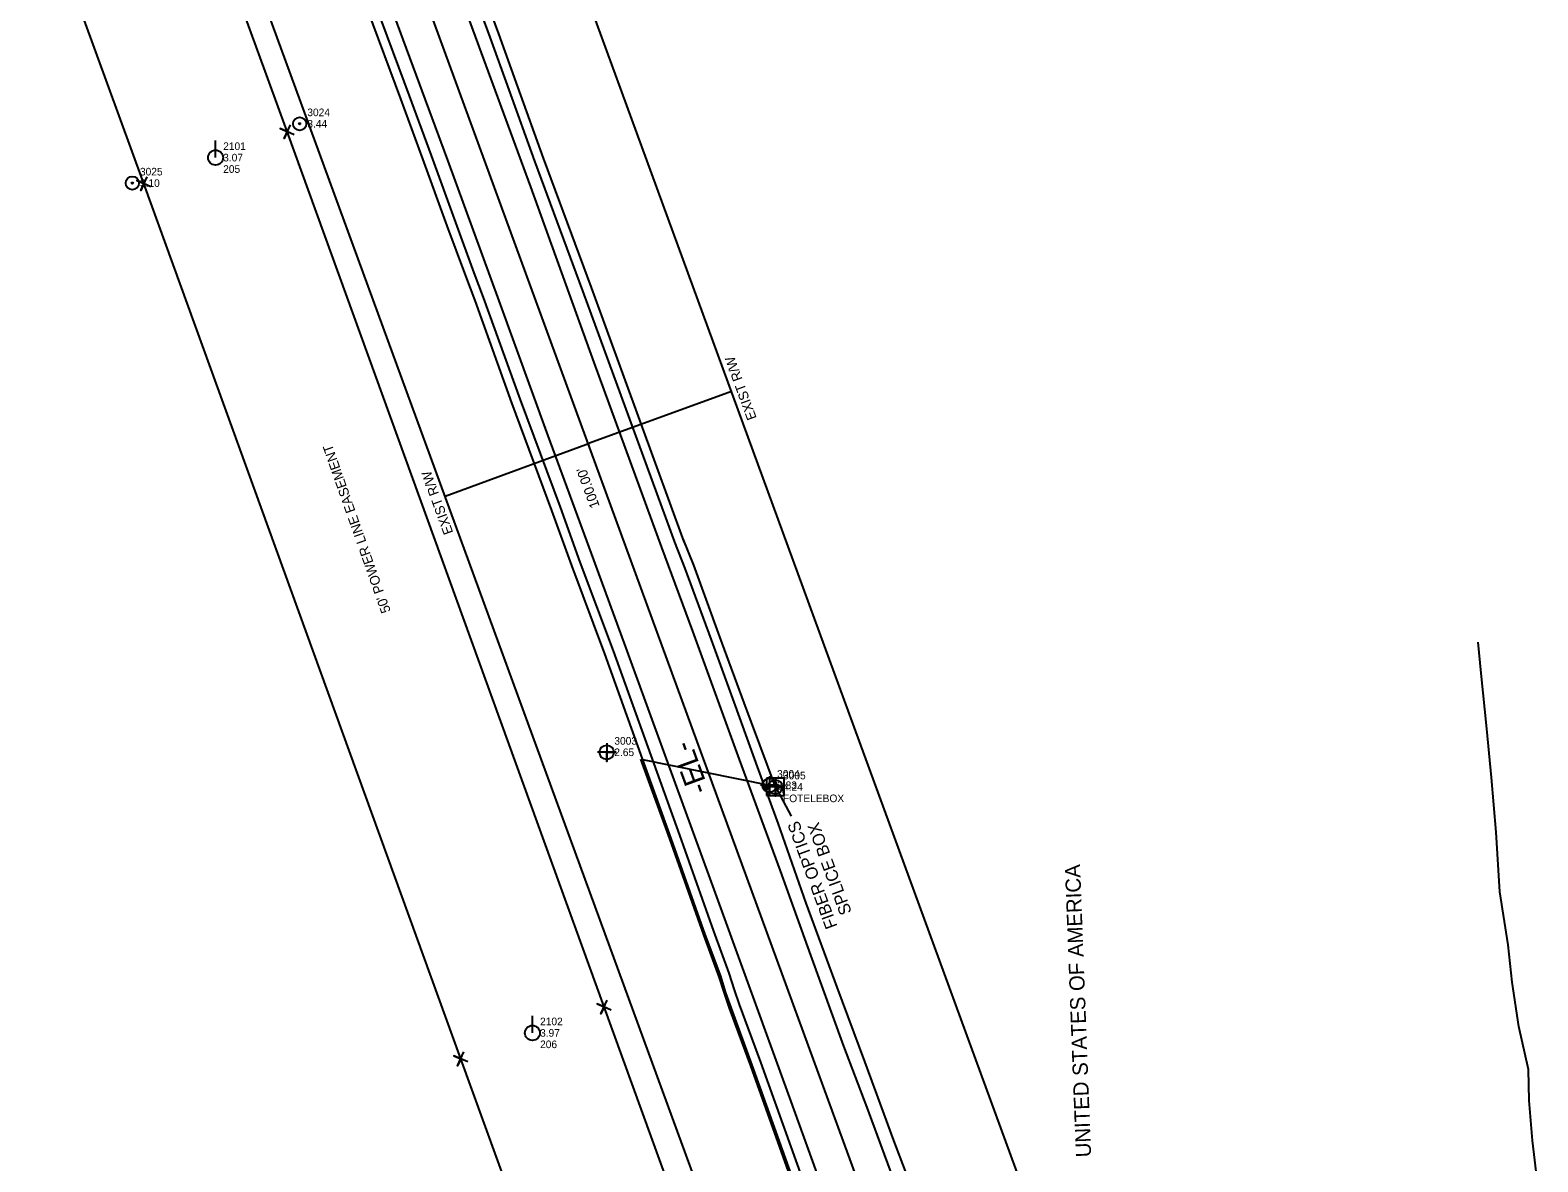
# Model space of a CAD drawing. Extents: x 3040896 to 3051146, y 687568 to 732976.
# Drawn here: x 3049685 to 3050179.5, y 696214.8 to 696586.2 of the extents above; entities that cross this region are included whole.
import ezdxf

# ---------------------------------------------------------------- set-up
doc = ezdxf.new("R2010")
doc.units = 0
for name, color, linetype in [('Default Symbol CELL', 7, 'Continuous'), ('Default Symbol Cogo Comment', 7, 'Continuous'), ('Default Symbol Cogo Elevation', 7, 'Continuous'), ('Default Symbol Cogo Number', 7, 'Continuous'), ('Exist Horizontal Alignment', 7, 'Continuous'), ('Exist Horizontal Alignment Direction Label', 7, 'Continuous'), ('Exist Hydro Stream or Body of Water', 7, 'Continuous'), ('Exist Other Culture Anchor (Guy Wire) CELL', 7, 'Continuous'), ('Exist Other Culture Anchor (Guy Wire) Cogo Elevation', 7, 'Continuous'), ('Exist Other Culture Anchor (Guy Wire) Cogo Number', 7, 'Continuous'), ('Exist Property Corner CELL', 7, 'Continuous'), ('Exist Property Owner Text', 7, 'Continuous'), ('Exist Right of Way Easement Line', 7, 'Continuous'), ('Exist Right of Way Easement Line Text', 7, 'Continuous'), ('Exist Right of Way Line', 7, 'Continuous'), ('Exist Right of Way Line Text', 7, 'Continuous'), ('Exist Right of Way Width CELL', 7, 'Continuous'), ('Exist Roads EOP', 7, 'Continuous'), ('Exist Roads EOT', 7, 'Continuous'), ('Exist Utilities Power Pole CELL', 7, 'Continuous'), ('Exist Utilities Power Pole Cogo Comment', 7, 'Continuous'), ('Exist Utilities Power Pole Cogo Elevation', 7, 'Continuous'), ('Exist Utilities Power Pole Cogo Number', 7, 'Continuous'), ('Exist Utilities Telephone Hand Hole CELL', 7, 'Continuous'), ('Exist Utilities Telephone Hand Hole Leader', 7, 'Continuous'), ('Exist Utilities Telephone Hand Hole Text', 7, 'Continuous'), ('Exist Utilities Telephone UG Cable', 7, 'Continuous'), ('Exist Utilities Telephone UG FO', 7, 'Continuous'), ('Exist Utilities Telephone UG FO Cogo Elevation', 7, 'Continuous'), ('Exist Utilities Telephone UG FO Cogo Number', 7, 'Continuous'), ('Exist Utilities Telephone UG FO Cogo Point CELL', 7, 'Continuous'), ('Scratch_Level_0', 7, 'Continuous')]:
    doc.layers.add(name, color=color, linetype=linetype)

# ---------------------------------------------------------------- blocks, each defined once
blk = doc.blocks.new('EXIST UTILITIES POWER POLE')
at = {"layer": 'Exist Utilities Power Pole CELL'}
for q in [(0, 0.1125), (0, 0)]:
    blk.add_line((0, 0), q, dxfattribs=at)
blk.add_circle((0, 0), 0.049, dxfattribs=at)
blk = doc.blocks.new('EXIST OTHER CULTURE ANCHOR (GUY WIRE)')
at = {"layer": 'Exist Other Culture Anchor (Guy Wire) CELL'}
for radius in [0.0436, 0.0048]:
    blk.add_circle((0, 0), radius, dxfattribs=at)
blk = doc.blocks.new('EXIST UTILITIES TELEPHONE UG FO COGO POINT')
at = {"layer": 'Exist Utilities Telephone UG FO Cogo Point CELL'}
blk.add_lwpolyline([(0, 0.06), (0, -0.06), (0, 0), (0.06, 0), (-0.06, 0)], dxfattribs=at)
blk.add_circle((0, 0), 0.0469, dxfattribs=at)
blk = doc.blocks.new('DEFAULT SYMBOL')
at = {"layer": 'Default Symbol CELL'}
blk.add_lwpolyline([(0, 0.06), (0, -0.06), (0, 0), (0.06, 0), (-0.06, 0)], dxfattribs=at)
blk.add_circle((0, 0), 0.0469, dxfattribs=at)
blk = doc.blocks.new('EXIST UTILITIES TELEPHONE HAND HOLE')
at = {"layer": 'Exist Utilities Telephone Hand Hole CELL'}
for p, q in [((-0.0573, 0.0573), (-0.0573, -0.0573)), ((0.0573, 0.0573), (-0.0573, 0.0573)), ((0, 0), (0, 0)), ((0.0573, -0.0573), (0.0573, 0.0573)), ((-0.0573, -0.0573), (0.0573, -0.0573))]:
    blk.add_line(p, q, dxfattribs=at)
for p in [(-0.0417, -0.0118), (0.0098, -0.0411)]:
    blk.add_text('H', height=0.05, dxfattribs=at).set_placement(p)

msp = doc.modelspace()

# ---------------------------------------------------------------- linework, layer by layer
at = {"layer": 'Exist Horizontal Alignment'}
msp.add_line((3050123.73, 695751.26), (3049694.67, 696924.76), dxfattribs=at)
at = {"layer": 'Exist Hydro Stream or Body of Water'}
msp.add_lwpolyline([(3050179.54, 696206.99), (3050177.78, 696221.77), (3050176.7, 696234.96), (3050176.44, 696245.13), (3050173.3, 696259.22), (3050171.11, 696273.7), (3050169.84, 696285.96), (3050167.05, 696303.39), (3050165.82, 696323.03), (3050164.36, 696340.95), (3050162.8, 696356.9), (3050160.99, 696375.16), (3050159.97, 696385.31)], dxfattribs=at)
at = {"layer": 'Exist Property Corner CELL'}
for p, q in [((3049769.29, 696552.92), (3049769.29, 696552.92)), ((3049722.29, 696535.85), (3049722.29, 696535.85)), ((3049873.24, 696265.61), (3049873.24, 696265.61)), ((3049826.23, 696248.59), (3049826.23, 696248.59))]:
    msp.add_line(p, q, dxfattribs=at)
for points in [[(3049771.56, 696551.88), (3049767.02, 696553.96), (3049769.29, 696552.92), (3049768.25, 696550.64), (3049770.33, 696555.19)], [(3049724.57, 696534.81), (3049720.02, 696536.89), (3049722.29, 696535.85), (3049721.25, 696533.57), (3049723.33, 696538.12)], [(3049875.52, 696264.58), (3049870.96, 696266.63), (3049873.24, 696265.61), (3049872.22, 696263.33), (3049874.27, 696267.89)], [(3049828.51, 696247.56), (3049823.95, 696249.61), (3049826.23, 696248.59), (3049825.21, 696246.31), (3049827.26, 696250.87)]]:
    msp.add_lwpolyline(points, dxfattribs=at)
at = {"layer": 'Exist Right of Way Easement Line'}
for points in [[(3050150.16, 695401.78), (3050082.64, 695706.88), (3049973.85, 695987.98), (3049873.24, 696265.61), (3049769.29, 696552.92), (3049666.87, 696833.82), (3049559.11, 697113.37)], [(3050101.41, 695390.65), (3050034.64, 695692.37), (3049927.03, 695970.44), (3049826.23, 696248.59), (3049722.29, 696535.85), (3049620.05, 696816.27), (3049511.5, 697097.88)]]:
    msp.add_lwpolyline(points, dxfattribs=at)
at = {"layer": 'Exist Right of Way Line'}
for p, q in [((3050170.69, 695768.43), (3049741.63, 696941.92)), ((3050076.77, 695734.09), (3049647.71, 696907.59))]:
    msp.add_line(p, q, dxfattribs=at)
at = {"layer": 'Exist Right of Way Width CELL'}
for p in [(3049915.04, 696467.65), (3049821.12, 696433.31)]:
    msp.add_line(p, (3049868.42, 696450.61), dxfattribs=at)
at = {"layer": 'Exist Roads EOP'}
for points in [[(3049896.73, 696417.24), (3049887.34, 696443.03), (3049866.24, 696500.7), (3049850.57, 696543.18), (3049842.1, 696566.65), (3049835.9, 696583.94), (3049824.58, 696614.53), (3049809.33, 696656.01), (3049796.11, 696692.51), (3049782.45, 696729.9), (3049766.86, 696772.72), (3049754, 696807.47), (3049742.54, 696838.98), (3049732.04, 696867.41), (3049719.16, 696902.97)], [(3049865.43, 696411.55), (3049858.93, 696429.62), (3049845.77, 696464.88), (3049833.74, 696498.49), (3049830.67, 696506.6), (3049824.6, 696523.07), (3049816.64, 696545.04), (3049809.38, 696564.69), (3049798.56, 696593.79), (3049786.89, 696625.44), (3049773.32, 696662.48), (3049763.15, 696689.94), (3049749.7, 696727.39), (3049735.35, 696767.22), (3049717.68, 696814.98), (3049702.19, 696857.28), (3049687.79, 696896.75)], [(3049983.8, 696179.25), (3049975.97, 696201.6), (3049968.33, 696221.74), (3049958.81, 696247.68), (3049949.68, 696272.07), (3049939.56, 696299.66), (3049930.34, 696325.89), (3049923.59, 696344.46), (3049916.38, 696364.42), (3049908.44, 696386.09), (3049899.88, 696409.49), (3049896.44, 696418.2)], [(3049876.28, 696382.55), (3049865.43, 696411.55)], [(3050028.75, 695898.06), (3050023.74, 695913.84), (3050018.15, 695930.03), (3050011.74, 695950.31), (3050004.96, 695975.66), (3049998.69, 695998.9), (3049994.94, 696016.13), (3049988.26, 696042.66), (3049981.18, 696071.49), (3049970.94, 696110.94), (3049963.58, 696136.74), (3049957.81, 696153.53), (3049949.71, 696177.05), (3049939.27, 696206.62), (3049924.67, 696247.5), (3049917.71, 696266.43), (3049916.04, 696271.2), (3049914.32, 696276.68), (3049909.23, 696290.44), (3049898.06, 696321.96), (3049886.67, 696353.59), (3049876.28, 696382.55)]]:
    msp.add_lwpolyline(points, dxfattribs=at)
at = {"layer": 'Exist Roads EOT'}
for points in [[(3049892.23, 696416.44), (3049869.97, 696477.18), (3049849.16, 696534.76), (3049828.77, 696590.39), (3049805.08, 696655), (3049784.16, 696712.04), (3049761.48, 696774.04), (3049738.03, 696837.94), (3049714.5, 696902.17)], [(3049869.83, 696412.35), (3049854.93, 696453.06), (3049838.85, 696497.37), (3049821.96, 696543.53), (3049804.38, 696591.15), (3049786.77, 696639.1), (3049768.98, 696687.65), (3049749.88, 696739.79), (3049728, 696799.38), (3049702.75, 696868.38), (3049698.39, 696880.2)], [(3050056.38, 695902.65), (3050051.25, 695917.49), (3050045.88, 695934), (3050040.56, 695951.2), (3050036.24, 695966.22), (3050032.11, 695981.91), (3050028.13, 695997.35), (3050022.18, 696020.86), (3050017.29, 696041.83), (3050010.66, 696068.95), (3050001.51, 696103.76), (3049996.36, 696122.21), (3049991.77, 696137.77), (3049987.32, 696152.13), (3049981.89, 696168.97), (3049974.93, 696190.02), (3049967.84, 696210.06), (3049959.59, 696232.58), (3049951.92, 696252.7), (3049941.1, 696282.65), (3049931.07, 696310.33), (3049917.64, 696346.85), (3049902.34, 696388.91), (3049892.23, 696416.44)], [(3050033.39, 695898.87), (3050026.26, 695920.3), (3050018.04, 695946.2), (3050013.54, 695961.78), (3050008.12, 695982.23), (3050001.84, 696006.83), (3049997.02, 696026.91), (3049990.62, 696053.63), (3049984.93, 696076.13), (3049978.7, 696099.94), (3049973.73, 696117.64), (3049968.99, 696133.33), (3049962.63, 696153.82), (3049955.15, 696176.49), (3049945.93, 696203.07), (3049934.18, 696235.77), (3049922.11, 696268.91), (3049908.02, 696307.75), (3049893.7, 696347.05), (3049880.4, 696383.67), (3049869.83, 696412.35)]]:
    msp.add_lwpolyline(points, dxfattribs=at)
at = {"layer": 'Exist Utilities Telephone Hand Hole Leader'}
msp.add_lwpolyline([(3049929.43, 696337.83), (3049934.58, 696328.19)], dxfattribs=at)
at = {"layer": 'Exist Utilities Telephone UG Cable'}
for points in [[(3049862.61, 696410.53), (3049856.11, 696428.59), (3049842.95, 696463.85), (3049830.92, 696497.45), (3049827.86, 696505.55), (3049821.78, 696522.04), (3049813.83, 696544.01), (3049806.57, 696563.65), (3049795.74, 696592.75), (3049784.07, 696624.4), (3049770.5, 696661.44), (3049760.33, 696688.91), (3049746.87, 696726.38), (3049732.53, 696766.19), (3049714.86, 696813.94), (3049699.37, 696856.25), (3049684.98, 696895.72)], [(3049873.47, 696381.5), (3049862.62, 696410.5)], [(3049885.82, 696347.09), (3049873.45, 696381.54)], [(3050025.89, 695897.15), (3050020.9, 695912.89), (3050015.3, 695929.09), (3050008.86, 695949.47), (3050002.06, 695974.88), (3049995.77, 695998.19), (3049992.01, 696015.44), (3049985.35, 696041.94), (3049978.27, 696070.75), (3049968.05, 696110.15), (3049960.71, 696135.84), (3049954.97, 696152.56), (3049946.88, 696176.06), (3049936.44, 696205.62), (3049921.85, 696246.48), (3049914.89, 696265.41), (3049913.2, 696270.26), (3049911.49, 696275.71), (3049906.41, 696289.42), (3049895.24, 696320.95), (3049885.82, 696347.09)]]:
    msp.add_lwpolyline(points, dxfattribs=at)
at = {"layer": 'Exist Utilities Telephone UG FO'}
for points in [[(3049899.55, 696418.27), (3049890.16, 696444.05), (3049869.06, 696501.73), (3049853.39, 696544.21), (3049844.92, 696567.66), (3049838.72, 696584.97), (3049827.4, 696615.57), (3049812.15, 696657.04), (3049798.93, 696693.54), (3049785.27, 696730.93), (3049769.67, 696773.75), (3049756.82, 696808.5), (3049745.36, 696840.01), (3049734.86, 696868.44), (3049721.98, 696903.99)], [(3049929.43, 696337.83), (3049919.2, 696365.45), (3049911.26, 696387.12), (3049902.69, 696410.56), (3049899.23, 696419.3)], [(3049885.35, 696346.92), (3049927.5, 696338.36)], [(3050025.41, 695897), (3050020.42, 695912.74), (3050014.83, 695928.94), (3050008.38, 695949.33), (3050001.58, 695974.75), (3049995.29, 695998.08), (3049991.53, 696015.33), (3049984.86, 696041.82), (3049977.79, 696070.63), (3049967.57, 696110.02), (3049960.24, 696135.69), (3049954.5, 696152.4), (3049946.41, 696175.9), (3049935.97, 696205.45), (3049921.38, 696246.31), (3049914.42, 696265.25), (3049912.72, 696270.1), (3049911.01, 696275.55), (3049905.94, 696289.25), (3049894.77, 696320.79), (3049885.35, 696346.92)]]:
    msp.add_lwpolyline(points, dxfattribs=at)

# ---------------------------------------------------------------- block references
at = {"layer": 'Default Symbol CELL', "xscale": 50, "yscale": 50}
msp.add_blockref('DEFAULT SYMBOL', (3049929.43, 696337.83), dxfattribs=at)
at = {"layer": 'Exist Other Culture Anchor (Guy Wire) CELL', "xscale": 50, "yscale": 50}
for p in [(3049773.39, 696555.48), (3049718.49, 696536.02)]:
    msp.add_blockref('EXIST OTHER CULTURE ANCHOR (GUY WIRE)', p, dxfattribs=at)
at = {"layer": 'Exist Utilities Power Pole CELL', "xscale": 50, "yscale": 50}
for p in [(3049745.79, 696544.38), (3049849.74, 696257.1)]:
    msp.add_blockref('EXIST UTILITIES POWER POLE', p, dxfattribs=at)
at = {"layer": 'Exist Utilities Telephone Hand Hole CELL', "xscale": 50, "yscale": 50}
msp.add_blockref('EXIST UTILITIES TELEPHONE HAND HOLE', (3049929.43, 696337.83), dxfattribs=at)
at = {"layer": 'Exist Utilities Telephone UG FO Cogo Point CELL', "xscale": 50, "yscale": 50}
msp.add_blockref('EXIST UTILITIES TELEPHONE UG FO COGO POINT', (3049927.5, 696338.36), dxfattribs=at)
at = {"layer": 'Scratch_Level_0', "xscale": 50, "yscale": 50}
msp.add_blockref('EXIST UTILITIES TELEPHONE UG FO COGO POINT', (3049874.1, 696349.2), dxfattribs=at)

# ---------------------------------------------------------------- texts
at = {"layer": 'Default Symbol Cogo Comment'}
msp.add_text('FOTELEBOX', height=2.5, dxfattribs=at).set_placement((3049931.93, 696332.83))
at = {"layer": 'Default Symbol Cogo Elevation'}
msp.add_text('4.24', height=2.5, dxfattribs=at).set_placement((3049931.93, 696336.58))
at = {"layer": 'Default Symbol Cogo Number'}
msp.add_text('3005', height=2.5, dxfattribs=at).set_placement((3049931.93, 696340.33))
at = {"layer": 'Exist Horizontal Alignment Direction Label'}
msp.add_text('-EL-', height=7, rotation=110.0836, dxfattribs=at).set_placement((3049907.7, 696336.88))
at = {"layer": 'Exist Other Culture Anchor (Guy Wire) Cogo Elevation'}
for s, p in [('3.44', (3049775.89, 696554.23)), ('3.10', (3049720.99, 696534.77))]:
    msp.add_text(s, height=2.5, dxfattribs=at).set_placement(p)
at = {"layer": 'Exist Other Culture Anchor (Guy Wire) Cogo Number'}
for s, p in [('3024', (3049775.89, 696557.98)), ('3025', (3049720.99, 696538.52))]:
    msp.add_text(s, height=2.5, dxfattribs=at).set_placement(p)
at = {"layer": 'Exist Property Owner Text'}
msp.add_text(' UNITED STATES OF AMERICA', height=5.0005, rotation=92.18, dxfattribs=at).set_placement((3050033.1, 696214.5))
at = {"layer": 'Exist Right of Way Easement Line Text'}
msp.add_text("50' POWER LINE EASEMENT", height=3.2, rotation=109.3918, dxfattribs=at).set_placement((3049803.3, 696395.53))
at = {"layer": 'Exist Right of Way Line Text'}
for p in [(3049923.34, 696458.93), (3049823.79, 696421.34)]:
    msp.add_text('EXIST R/W', height=3.2, rotation=110.0836, dxfattribs=at).set_placement(p)
at = {"layer": 'Exist Right of Way Width CELL'}
msp.add_text("100.00'", height=3.2, rotation=110.0836, dxfattribs=at).set_placement((3049871.85, 696430.01))
at = {"layer": 'Exist Utilities Power Pole Cogo Comment'}
for s, p in [('205', (3049748.29, 696539.38)), ('206', (3049852.24, 696252.1))]:
    msp.add_text(s, height=2.5, dxfattribs=at).set_placement(p)
at = {"layer": 'Exist Utilities Power Pole Cogo Elevation'}
for s, p in [('3.07', (3049748.29, 696543.13)), ('3.97', (3049852.24, 696255.85))]:
    msp.add_text(s, height=2.5, dxfattribs=at).set_placement(p)
at = {"layer": 'Exist Utilities Power Pole Cogo Number'}
for s, p in [('2101', (3049748.29, 696546.88)), ('2102', (3049852.24, 696259.6))]:
    msp.add_text(s, height=2.5, dxfattribs=at).set_placement(p)
at = {"layer": 'Exist Utilities Telephone Hand Hole Text'}
for s, p in [('FIBER OPTICS', (3049949.85, 696292.1)), ('SPLICE BOX', (3049954.56, 696296.68))]:
    msp.add_text(s, height=4, rotation=110.1343, dxfattribs=at).set_placement(p)
at = {"layer": 'Exist Utilities Telephone UG FO Cogo Elevation'}
msp.add_text('3.83', height=2.5, dxfattribs=at).set_placement((3049930, 696337.11))
at = {"layer": 'Exist Utilities Telephone UG FO Cogo Number'}
msp.add_text('3004', height=2.5, dxfattribs=at).set_placement((3049930, 696340.86))
at = {"layer": 'Scratch_Level_0'}
for s, p in [('3003', (3049876.6, 696351.7)), ('2.65', (3049876.6, 696347.95))]:
    msp.add_text(s, height=2.5, dxfattribs=at).set_placement(p)

doc.saveas('drawing.dxf')
